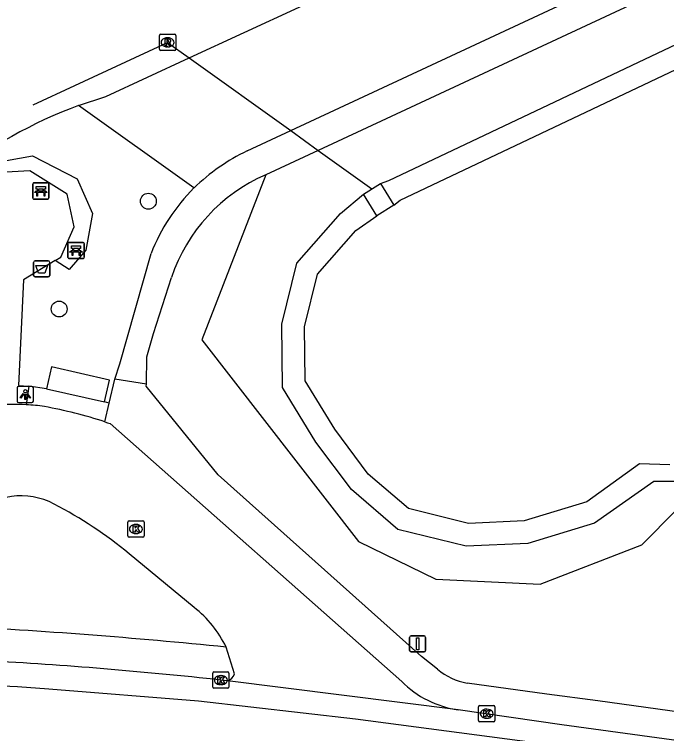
# Model space of a CAD drawing. Extents: x 163427 to 164190, y 380331 to 381641.
# Drawn here: x 163560.73 to 163600.88, y 381532.74 to 381577.02 of the extents above; entities that cross this region are included whole.
import ezdxf

# ---------------------------------------------------------------- set-up
doc = ezdxf.new("R2010")
doc.units = 0
for name, color, linetype in [('IMGEO_Afvalbak', 7, 'Continuous'), ('IMGEO_Bank', 7, 'Continuous'), ('IMGEO_Boom', 7, 'Continuous'), ('IMGEO_Duiker', 7, 'Continuous'), ('IMGEO_Fietspad_gesloten', 7, 'Continuous'), ('IMGEO_Groenvoorziening', 7, 'Continuous'), ('IMGEO_Kolk', 7, 'Continuous'), ('IMGEO_Lichtpunt', 7, 'Continuous'), ('IMGEO_Meer_plas_ven_vijver', 7, 'Continuous'), ('IMGEO_Rijbaan_lokaal_gesloten', 7, 'Continuous'), ('IMGEO_Rijbaan_lokaal_open', 7, 'Continuous'), ('IMGEO_Rioolput', 7, 'Continuous'), ('IMGEO_Verkeersbordpaal', 7, 'Continuous'), ('IMGEO_Voetpad_gesloten', 7, 'Continuous'), ('IMGEO_Voetpad_halfverhard', 7, 'Continuous'), ('IMGEO_Voetpad_open', 7, 'Continuous')]:
    doc.layers.add(name, color=color, linetype=linetype)

msp = doc.modelspace()

# ---------------------------------------------------------------- linework, layer by layer
at = {"layer": 'IMGEO_Afvalbak'}
for p, q in [((163561.912, 381560.953), (163561.912, 381561.753)), ((163561.912, 381561.753), (163561.912, 381560.953)), ((163562.012, 381561.853), (163562.802, 381561.853)), ((163562.802, 381561.853), (163562.012, 381561.853)), ((163562.902, 381561.753), (163562.902, 381560.953)), ((163562.902, 381560.953), (163562.902, 381561.753)), ((163562.802, 381560.853), (163562.012, 381560.853)), ((163562.012, 381560.853), (163562.802, 381560.853))]:
    msp.add_line(p, q, dxfattribs=at)
msp.add_lwpolyline([(163562.055, 381561.567), (163562.759, 381561.567), (163562.61, 381561.097), (163562.204, 381561.097), (163562.055, 381561.567)], dxfattribs=at)
for centre, start, end in [((163562.012, 381561.753), 90, 180), ((163562.012, 381561.753), 90, 180), ((163562.802, 381561.753), 0, 90), ((163562.802, 381561.753), 360, 90), ((163562.012, 381560.953), 180, 270), ((163562.012, 381560.953), 180, 270), ((163562.802, 381560.953), 270, 0), ((163562.802, 381560.953), 270, 0)]:
    msp.add_arc(centre, 0.1, start, end, dxfattribs=at)
at = {"layer": 'IMGEO_Bank'}
for p, q in [((163561.855, 381565.722), (163561.855, 381566.563)), ((163561.855, 381566.563), (163561.855, 381565.722)), ((163561.93, 381566.647), (163562.771, 381566.647)), ((163562.771, 381566.647), (163561.93, 381566.647)), ((163562.855, 381566.572), (163562.855, 381565.731)), ((163562.855, 381565.731), (163562.855, 381566.572)), ((163562.552, 381566.045), (163562.159, 381566.045)), ((163562.164, 381566.153), (163562.164, 381566.259)), ((163562.208, 381566.259), (163562.208, 381566.153)), ((163562.496, 381566.265), (163562.214, 381566.265)), ((163562.214, 381566.147), (163562.496, 381566.147)), ((163562.502, 381566.153), (163562.502, 381566.259)), ((163562.546, 381566.259), (163562.546, 381566.153)), ((163562.78, 381565.647), (163561.939, 381565.647)), ((163561.939, 381565.647), (163562.78, 381565.647)), ((163564.02, 381562.058), (163564.02, 381562.899)), ((163564.02, 381562.899), (163564.02, 381562.058)), ((163564.095, 381562.983), (163564.936, 381562.983)), ((163564.936, 381562.983), (163564.095, 381562.983)), ((163565.02, 381562.908), (163565.02, 381562.067)), ((163565.02, 381562.067), (163565.02, 381562.908)), ((163564.717, 381562.381), (163564.324, 381562.381)), ((163564.329, 381562.489), (163564.329, 381562.595)), ((163564.373, 381562.595), (163564.373, 381562.489)), ((163564.661, 381562.601), (163564.379, 381562.601)), ((163564.379, 381562.483), (163564.661, 381562.483)), ((163564.667, 381562.489), (163564.667, 381562.595)), ((163564.711, 381562.595), (163564.711, 381562.489)), ((163564.945, 381561.983), (163564.104, 381561.983)), ((163564.104, 381561.983), (163564.945, 381561.983))]:
    msp.add_line(p, q, dxfattribs=at)
for points in [[(163562.158, 381566.265), (163562.072, 381566.265), (163562.072, 381566.426), (163562.635, 381566.426), (163562.635, 381566.265), (163562.552, 381566.265)], [(163562.102, 381566.045), (163561.96, 381566.045), (163562.072, 381566.147), (163562.158, 381566.147)], [(163562.152, 381566.038), (163562.152, 381565.831), (163562.109, 381565.831), (163562.109, 381566.038)], [(163562.552, 381566.147), (163562.635, 381566.147), (163562.747, 381566.045), (163562.608, 381566.045)], [(163562.602, 381566.038), (163562.602, 381565.831), (163562.558, 381565.831), (163562.558, 381566.038)], [(163564.267, 381562.381), (163564.125, 381562.381), (163564.237, 381562.483), (163564.323, 381562.483)], [(163564.323, 381562.601), (163564.237, 381562.601), (163564.237, 381562.762), (163564.8, 381562.762), (163564.8, 381562.601), (163564.717, 381562.601)], [(163564.317, 381562.374), (163564.317, 381562.167), (163564.274, 381562.167), (163564.274, 381562.374)], [(163564.717, 381562.483), (163564.8, 381562.483), (163564.912, 381562.381), (163564.773, 381562.381)], [(163564.767, 381562.374), (163564.767, 381562.167), (163564.723, 381562.167), (163564.723, 381562.374)]]:
    msp.add_lwpolyline(points, dxfattribs=at)
for centre, radius, start, end in [((163561.933, 381566.569), 0.0779, 92.4484, 184.2845), ((163561.933, 381566.569), 0.0779, 92.4484, 184.2845), ((163562.777, 381566.569), 0.0779, 2.4484, 94.2845), ((163562.777, 381566.569), 0.0779, 2.4484, 94.2845), ((163562.102, 381566.038), 0.00671, 2.8957, 87.1043), ((163562.159, 381566.038), 0.00671, 92.8957, 177.1043), ((163562.157, 381566.258), 0.00671, 2.8957, 87.1043), ((163562.157, 381566.154), 0.00671, 272.8957, 357.1043), ((163562.214, 381566.258), 0.00671, 92.8957, 177.1043), ((163562.214, 381566.154), 0.00671, 182.8957, 267.1043), ((163562.496, 381566.258), 0.00671, 2.8957, 87.1043), ((163562.496, 381566.154), 0.00671, 272.8957, 357.1043), ((163562.553, 381566.258), 0.00671, 92.8957, 177.1043), ((163562.553, 381566.154), 0.00671, 182.8957, 267.1043), ((163562.551, 381566.038), 0.00671, 2.8957, 87.1043), ((163562.608, 381566.038), 0.00671, 92.8957, 177.1043), ((163561.933, 381565.725), 0.0779, 182.4484, 274.2845), ((163561.933, 381565.725), 0.0779, 182.4484, 274.2845), ((163562.777, 381565.725), 0.0779, 272.4484, 4.2845), ((163562.777, 381565.725), 0.0779, 272.4484, 4.2845), ((163564.098, 381562.905), 0.0779, 92.4484, 184.2845), ((163564.098, 381562.905), 0.0779, 92.4484, 184.2845), ((163564.942, 381562.905), 0.0779, 2.4484, 94.2845), ((163564.942, 381562.905), 0.0779, 2.4484, 94.2845), ((163564.267, 381562.374), 0.00671, 2.8957, 87.1043), ((163564.324, 381562.374), 0.00671, 92.8957, 177.1043), ((163564.322, 381562.594), 0.00671, 2.8957, 87.1043), ((163564.322, 381562.49), 0.00671, 272.8957, 357.1043), ((163564.379, 381562.594), 0.00671, 92.8957, 177.1043), ((163564.379, 381562.49), 0.00671, 182.8957, 267.1043), ((163564.661, 381562.594), 0.00671, 2.8957, 87.1043), ((163564.661, 381562.49), 0.00671, 272.8957, 357.1043), ((163564.718, 381562.594), 0.00671, 92.8957, 177.1043), ((163564.718, 381562.49), 0.00671, 182.8957, 267.1043), ((163564.716, 381562.374), 0.00671, 2.8957, 87.1043), ((163564.773, 381562.374), 0.00671, 92.8957, 177.1043), ((163564.098, 381562.061), 0.0779, 182.4484, 274.2845), ((163564.098, 381562.061), 0.0779, 182.4484, 274.2845), ((163564.942, 381562.061), 0.0779, 272.4484, 4.2845), ((163564.942, 381562.061), 0.0779, 272.4484, 4.2845)]:
    msp.add_arc(centre, radius, start, end, dxfattribs=at)
at = {"layer": 'IMGEO_Boom'}
for centre in [(163568.975, 381565.517), (163563.481, 381558.881)]:
    msp.add_circle(centre, 0.489, dxfattribs=at)
at = {"layer": 'IMGEO_Duiker'}
msp.add_lwpolyline([(163561.879, 381571.455), (163564.447, 381572.647), (163570.157, 381575.296), (163571.488, 381574.342), (163577.737, 381569.865), (163579.433, 381568.65), (163582.736, 381566.284)], dxfattribs=at)
at = {"layer": 'IMGEO_Fietspad_gesloten'}
msp.add_lwpolyline([(163564.682, 381571.415), (163566.348, 381571.972), (163571.488, 381574.342), (163591.81, 381583.712), (163684.056, 381626.623), (163695.497, 381631.947)], dxfattribs=at)
msp.add_arc((163574.529, 381544.748), 28.426, 110.2666, 146.7462, dxfattribs=at)
at = {"layer": 'IMGEO_Groenvoorziening'}
for points in [[(163583.262, 381566.608), (163583.779, 381566.8), (163690.08, 381617.2)], [(163571.784, 381566.333), (163564.682, 381571.415)], [(163558.93, 381562.153), (163558.496, 381561.708), (163556.986, 381564.574), (163559.425, 381567.889), (163561.846, 381568.306), (163564.581, 381566.887), (163565.538, 381564.752), (163565.133, 381562.499), (163564.101, 381561.314), (163563.238, 381561.859)], [(163576.212, 381567.15), (163572.276, 381556.988), (163581.917, 381544.561), (163586.667, 381542.254), (163593.105, 381541.953), (163599.356, 381544.373), (163603.619, 381548.679), (163608.466, 381559.545), (163611.954, 381563.392), (163614.102, 381564.36)], [(163601.451, 381548.263), (163600.104, 381548.263), (163596.432, 381545.697), (163592.342, 381544.442), (163588.549, 381544.278), (163584.327, 381545.317), (163581.484, 381547.764), (163579.292, 381550.694), (163577.241, 381554.049), (163577.19, 381557.952), (163578.115, 381561.703), (163580.803, 381564.769), (163582.211, 381565.959)]]:
    msp.add_lwpolyline(points, dxfattribs=at)
at = {"layer": 'IMGEO_Kolk'}
for p, q in [((163567.708, 381544.911), (163567.708, 381545.763)), ((163567.783, 381545.837), (163568.635, 381545.837)), ((163568.196, 381545.617), (163568.221, 381545.617)), ((163568.709, 381545.763), (163568.709, 381544.911)), ((163568.635, 381544.837), (163567.783, 381544.837)), ((163568.219, 381545.057), (163568.194, 381545.057)), ((163572.937, 381535.612), (163572.937, 381536.464)), ((163573.012, 381536.538), (163573.864, 381536.538)), ((163573.425, 381536.318), (163573.45, 381536.318)), ((163573.938, 381536.464), (163573.938, 381535.612)), ((163573.864, 381535.538), (163573.012, 381535.538)), ((163573.448, 381535.758), (163573.423, 381535.758)), ((163589.303, 381533.542), (163589.303, 381534.394)), ((163589.378, 381534.468), (163590.23, 381534.468)), ((163589.791, 381534.248), (163589.816, 381534.248)), ((163590.304, 381534.394), (163590.304, 381533.542)), ((163589.814, 381533.688), (163589.789, 381533.688)), ((163590.23, 381533.468), (163589.378, 381533.468))]:
    msp.add_line(p, q, dxfattribs=at)
for points in [[(163567.708, 381544.911), (163567.708, 381545.763)], [(163567.783, 381545.837), (163568.635, 381545.837)], [(163568.709, 381545.763), (163568.709, 381544.911)], [(163568.029, 381545.537), (163568.152, 381545.537), (163568.152, 381545.386), (163568.282, 381545.537), (163568.446, 381545.537), (163568.3, 381545.386), (163568.453, 381545.137), (163568.301, 381545.137), (163568.216, 381545.301), (163568.152, 381545.234), (163568.152, 381545.137), (163568.029, 381545.137), (163568.029, 381545.537)], [(163568.635, 381544.837), (163567.783, 381544.837)], [(163572.937, 381535.612), (163572.937, 381536.464)], [(163573.012, 381536.538), (163573.864, 381536.538)], [(163573.938, 381536.464), (163573.938, 381535.612)], [(163573.258, 381536.238), (163573.381, 381536.238), (163573.381, 381536.087), (163573.511, 381536.238), (163573.675, 381536.238), (163573.529, 381536.087), (163573.682, 381535.838), (163573.53, 381535.838), (163573.445, 381536.002), (163573.381, 381535.935), (163573.381, 381535.838), (163573.258, 381535.838), (163573.258, 381536.238)], [(163573.864, 381535.538), (163573.012, 381535.538)], [(163589.303, 381533.542), (163589.303, 381534.394)], [(163589.378, 381534.468), (163590.23, 381534.468)], [(163589.624, 381534.168), (163589.747, 381534.168), (163589.747, 381534.017), (163589.877, 381534.168), (163590.041, 381534.168), (163589.895, 381534.017), (163590.048, 381533.768), (163589.896, 381533.768), (163589.811, 381533.932), (163589.747, 381533.865), (163589.747, 381533.768), (163589.624, 381533.768), (163589.624, 381534.168)], [(163590.304, 381534.394), (163590.304, 381533.542)], [(163590.23, 381533.468), (163589.378, 381533.468)]]:
    msp.add_lwpolyline(points, dxfattribs=at)
for centre, start, end in [((163567.785, 381545.761), 91.552, 178.448), ((163567.785, 381545.761), 91.552, 178.448), ((163568.633, 381545.761), 1.552, 88.448), ((163568.633, 381545.761), 1.552, 88.448), ((163567.785, 381544.913), 181.552, 268.448), ((163567.785, 381544.913), 181.552, 268.448), ((163568.633, 381544.913), 271.552, 358.448), ((163568.633, 381544.913), 271.552, 358.448), ((163573.014, 381536.462), 91.552, 178.448), ((163573.014, 381536.462), 91.552, 178.448), ((163573.862, 381536.462), 1.552, 88.448), ((163573.862, 381536.462), 1.552, 88.448), ((163573.014, 381535.614), 181.552, 268.448), ((163573.014, 381535.614), 181.552, 268.448), ((163573.862, 381535.614), 271.552, 358.448), ((163573.862, 381535.614), 271.552, 358.448), ((163589.38, 381534.392), 91.552, 178.448), ((163589.38, 381534.392), 91.552, 178.448), ((163590.228, 381534.392), 1.552, 88.448), ((163590.228, 381534.392), 1.552, 88.448), ((163589.38, 381533.544), 181.552, 268.448), ((163589.38, 381533.544), 181.552, 268.448), ((163590.228, 381533.544), 271.552, 358.448), ((163590.228, 381533.544), 271.552, 358.448)]:
    msp.add_arc(centre, 0.0765, start, end, dxfattribs=at)
for centre, major_axis, ratio, start_param, end_param in [((163568.195, 381545.337), (-0.387, 0.002), 0.722429, 4.712389, 7.853982), ((163568.22, 381545.337), (-0.39, 0.002), 0.717154, 1.570796, 4.712389), ((163573.424, 381536.038), (-0.387, 0.002), 0.722429, 4.712389, 7.853982), ((163573.449, 381536.038), (-0.39, 0.002), 0.717154, 1.570796, 4.712389), ((163589.79, 381533.968), (-0.387, 0.002), 0.722429, 4.712389, 7.853982), ((163589.815, 381533.968), (-0.39, 0.002), 0.717154, 1.570796, 4.712389)]:
    msp.add_ellipse(centre, major_axis=major_axis, ratio=ratio, start_param=start_param, end_param=end_param, dxfattribs=at)
at = {"layer": 'IMGEO_Lichtpunt'}
for p, q in [((163560.898, 381554.023), (163560.898, 381553.216)), ((163560.898, 381554.023), (163560.898, 381553.216)), ((163561.8, 381554.118), (163560.992, 381554.118)), ((163561.8, 381554.118), (163560.992, 381554.118)), ((163561.894, 381553.216), (163561.894, 381554.023)), ((163561.894, 381553.216), (163561.894, 381554.023)), ((163560.992, 381553.122), (163561.8, 381553.122)), ((163560.992, 381553.122), (163561.8, 381553.122))]:
    msp.add_line(p, q, dxfattribs=at)
for points in [[(163561.272, 381553.687), (163561.311, 381553.659), (163561.123, 381553.397), (163561.085, 381553.424), (163561.272, 381553.687)], [(163561.374, 381553.639), (163561.421, 381553.639), (163561.421, 381553.317), (163561.374, 381553.317), (163561.374, 381553.639)], [(163561.484, 381553.659), (163561.522, 381553.686), (163561.709, 381553.424), (163561.67, 381553.396), (163561.484, 381553.659)]]:
    msp.add_lwpolyline(points, dxfattribs=at)
msp.add_circle((163561.397, 381553.821), 0.0994, dxfattribs=at)
for centre, start, end in [((163560.992, 381554.023), 90, 180), ((163560.992, 381554.023), 90, 180), ((163561.8, 381554.023), 0, 90), ((163561.8, 381554.023), 0, 90), ((163560.992, 381553.216), 180, 270), ((163560.992, 381553.216), 180, 270), ((163561.8, 381553.216), 270, 0), ((163561.8, 381553.216), 270, 360)]:
    msp.add_arc(centre, 0.0946, start, end, dxfattribs=at)
at = {"layer": 'IMGEO_Meer_plas_ven_vijver'}
for points in [[(163584.088, 381565.27), (163584.486, 381565.587), (163690.635, 381615.914), (163695.048, 381617.641), (163699.275, 381618.829), (163703.386, 381618.484), (163708.687, 381618.04), (163712.712, 381615.956), (163714.922, 381613.257), (163714.412, 381612.918), (163716.453, 381607.664), (163716.455, 381607.66)], [(163601.07, 381549.282), (163599.211, 381549.343), (163595.979, 381547.007), (163592.109, 381545.833), (163588.689, 381545.685), (163584.987, 381546.596), (163582.513, 381548.725), (163580.452, 381551.48), (163578.636, 381554.451), (163578.592, 381557.791), (163579.393, 381561.037), (163581.739, 381563.713), (163583.037, 381564.621)]]:
    msp.add_lwpolyline(points, dxfattribs=at)
at = {"layer": 'IMGEO_Rijbaan_lokaal_gesloten'}
for points in [[(163713.873, 381501.243), (163707.365, 381503.758), (163694.541, 381508.654), (163680.54, 381513.365), (163659.538, 381519.594), (163649.254, 381521.949), (163630.112, 381526.195), (163615.18, 381528.829), (163599.32, 381531.308), (163581.725, 381533.632), (163572.061, 381534.748), (163562.839, 381535.489), (163560.919, 381535.613), (163555.158, 381535.861), (163548.052, 381536.046)], [(163573.837, 381535.993), (163573.445, 381536.037)], [(163588.057, 381534.207), (163573.837, 381535.993)], [(163604.188, 381531.959), (163594.44, 381533.289), (163588.057, 381534.207)]]:
    msp.add_lwpolyline(points, dxfattribs=at)
msp.add_arc((163544.431, 381271.899), 265.727, 83.73148, 86.8568, dxfattribs=at)
at = {"layer": 'IMGEO_Rijbaan_lokaal_open'}
for points in [[(163566.302, 381551.936), (163566.46, 381551.884), (163566.618, 381551.831), (163584.572, 381535.958)], [(163571.791, 381540.515), (163567.799, 381543.807)], [(163574.27, 381536.43), (163573.772, 381538.063)]]:
    msp.add_lwpolyline(points, dxfattribs=at)
for centre, radius, start, end in [((163560.621, 381535.28), 17.731, 87.2974, 93.7381), ((163560.859, 381541.764), 11.243, 81.2139, 86.9494), ((163557.349, 381524.273), 29.076, 72.0665, 79.644), ((163561.129, 381543.021), 4.361, 62.0273, 133.498), ((163551.15, 381523.706), 26.1, 50.366, 62.5689), ((163567.287, 381534.85), 7.237, 26.356, 51.5143), ((163573.701, 381536.56), 0.583, 283.4417, 347.0851), ((163588.914, 381540.257), 6.11, 224.712, 261.9345)]:
    msp.add_arc(centre, radius, start, end, dxfattribs=at)
at = {"layer": 'IMGEO_Rioolput'}
for p, q in [((163569.656, 381574.87), (163569.656, 381575.722)), ((163569.731, 381575.796), (163570.583, 381575.796)), ((163570.657, 381575.722), (163570.657, 381574.87)), ((163570.144, 381575.576), (163570.169, 381575.576)), ((163570.583, 381574.796), (163569.731, 381574.796)), ((163570.167, 381575.016), (163570.142, 381575.016))]:
    msp.add_line(p, q, dxfattribs=at)
for points in [[(163569.656, 381574.87), (163569.656, 381575.722)], [(163569.731, 381575.796), (163570.583, 381575.796)], [(163570.657, 381575.722), (163570.657, 381574.87)], [(163570.245, 381575.494), (163569.993, 381575.496), (163569.993, 381575.096)], [(163569.993, 381575.096), (163570.117, 381575.096), (163570.117, 381575.258), (163570.128, 381575.258)], [(163570.171, 381575.415), (163570.117, 381575.415), (163570.117, 381575.334)], [(163570.117, 381575.334), (163570.169, 381575.334)], [(163570.175, 381575.229), (163570.246, 381575.096), (163570.386, 381575.096), (163570.321, 381575.222)], [(163570.583, 381574.796), (163569.731, 381574.796)]]:
    msp.add_lwpolyline(points, dxfattribs=at)
for centre, radius, start, end in [((163569.733, 381575.72), 0.0765, 91.552, 178.448), ((163569.733, 381575.72), 0.0765, 91.552, 178.448), ((163570.581, 381575.72), 0.0765, 1.552, 88.448), ((163570.581, 381575.72), 0.0765, 1.552, 88.448), ((163570.127, 381575.205), 0.0533, 26.0293, 88.6989), ((163570.153, 381575.523), 0.19, 274.7715, 282.9687), ((163570.177, 381575.319), 0.0964, 77.0061, 93.1865), ((163570.191, 381575.376), 0.0378, 276.6634, 79.6772), ((163570.244, 381575.384), 0.109, 350.3612, 89.416), ((163570.242, 381575.384), 0.112, 277.5842, 350.9817), ((163570.226, 381575.169), 0.108, 29.5134, 73.7905), ((163569.733, 381574.872), 0.0765, 181.552, 268.448), ((163569.733, 381574.872), 0.0765, 181.552, 268.448), ((163570.581, 381574.872), 0.0765, 271.552, 358.448), ((163570.581, 381574.872), 0.0765, 271.552, 358.448)]:
    msp.add_arc(centre, radius, start, end, dxfattribs=at)
for centre, major_axis, ratio, start_param, end_param in [((163570.143, 381575.296), (-0.387, 0.002), 0.722429, 4.712389, 7.853982), ((163570.168, 381575.296), (-0.39, 0.002), 0.717154, 1.570796, 4.712389)]:
    msp.add_ellipse(centre, major_axis=major_axis, ratio=ratio, start_param=start_param, end_param=end_param, dxfattribs=at)
at = {"layer": 'IMGEO_Verkeersbordpaal'}
for p, q in [((163585.055, 381537.868), (163585.055, 381538.668)), ((163585.055, 381538.668), (163585.055, 381537.868)), ((163585.155, 381538.768), (163585.945, 381538.768)), ((163585.945, 381538.768), (163585.155, 381538.768)), ((163586.045, 381538.668), (163586.045, 381537.868)), ((163586.045, 381537.868), (163586.045, 381538.668)), ((163585.945, 381537.768), (163585.155, 381537.768)), ((163585.155, 381537.768), (163585.945, 381537.768))]:
    msp.add_line(p, q, dxfattribs=at)
msp.add_lwpolyline([(163585.475, 381538.643), (163585.625, 381538.643), (163585.625, 381537.893), (163585.475, 381537.893), (163585.475, 381538.643)], dxfattribs=at)
for centre, start, end in [((163585.155, 381538.668), 90, 180), ((163585.155, 381538.668), 90, 180), ((163585.945, 381538.668), 0, 90), ((163585.945, 381538.668), 360, 90), ((163585.155, 381537.868), 180, 270), ((163585.155, 381537.868), 180, 270), ((163585.945, 381537.868), 270, 0), ((163585.945, 381537.868), 270, 0)]:
    msp.add_arc(centre, 0.1, start, end, dxfattribs=at)
at = {"layer": 'IMGEO_Voetpad_gesloten'}
for points in [[(163566.273, 381553.162), (163566.578, 381554.504), (163563.01, 381555.317), (163562.704, 381553.975)], [(163562.704, 381553.975), (163566.273, 381553.162)]]:
    msp.add_lwpolyline(points, dxfattribs=at)
at = {"layer": 'IMGEO_Voetpad_halfverhard'}
for points in [[(163575.051, 381568.614), (163577.737, 381569.865), (163670.463, 381613.06), (163701.464, 381627.479), (163706.535, 381629.838), (163710.427, 381631.648)], [(163691.226, 381620.726), (163671.395, 381611.482), (163579.433, 381568.65), (163576.212, 381567.15)], [(163563.238, 381561.859), (163563.581, 381562.068), (163564.397, 381563.935), (163563.968, 381565.961), (163561.682, 381567.383), (163559.861, 381567.282), (163558.18, 381565.526), (163557.876, 381564.513), (163558.548, 381562.499), (163558.93, 381562.153)], [(163566.917, 381554.559), (163567.217, 381555.501), (163569.144, 381562.296)], [(163563.238, 381561.859), (163561.296, 381560.676), (163560.989, 381554.173), (163561.608, 381554.132)], [(163568.853, 381554.25), (163568.878, 381555.928), (163569.284, 381557.383), (163570.394, 381560.82)]]:
    msp.add_lwpolyline(points, dxfattribs=at)
for centre, radius, start, end in [((163580.402, 381557.47), 12.362, 115.6482, 134.1969), ((163580.392, 381557.469), 10.545, 113.3546, 161.4722), ((163579.972, 381558.097), 11.614, 134.832, 158.8026)]:
    msp.add_arc(centre, radius, start, end, dxfattribs=at)
at = {"layer": 'IMGEO_Voetpad_open'}
for points in [[(163582.211, 381565.959), (163583.262, 381566.608)], [(163583.262, 381566.608), (163584.088, 381565.27)], [(163583.037, 381564.621), (163582.211, 381565.959)], [(163584.088, 381565.27), (163583.037, 381564.621)], [(163566.57, 381553.094), (163566.917, 381554.559)], [(163568.853, 381554.25), (163566.917, 381554.559)], [(163561.608, 381554.132), (163561.457, 381552.991)], [(163562.704, 381553.975), (163561.608, 381554.132)], [(163586.77, 381536.706), (163585.79, 381537.481), (163573.268, 381548.673), (163568.84, 381554.139), (163568.853, 381554.25)], [(163566.57, 381553.094), (163566.273, 381553.162)], [(163566.302, 381551.936), (163566.57, 381553.094)], [(163609.055, 381533.034), (163596.647, 381534.765), (163593.509, 381535.174), (163588.602, 381535.855)]]:
    msp.add_lwpolyline(points, dxfattribs=at)
for centre, radius, start, end in [((163540.698, 381215.274), 324.479, 84.14965, 87.15818), ((163589.315, 381539.787), 3.996, 230.4451, 259.7233)]:
    msp.add_arc(centre, radius, start, end, dxfattribs=at)

doc.saveas('drawing.dxf')
